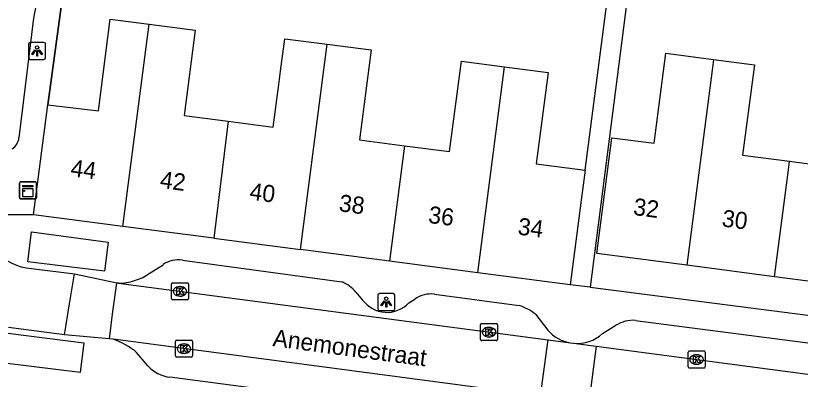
# Model space of a CAD drawing. Extents: x 161845 to 162341, y 381620 to 382158.
# Drawn here: x 161922.78 to 161968.81, y 381704.78 to 381726.09 of the extents above; entities that cross this region are included whole.
import ezdxf

# ---------------------------------------------------------------- set-up
doc = ezdxf.new("R2010")
doc.units = 0
for name, color, linetype in [('IMGEO_Kast', 7, 'Continuous'), ('IMGEO_Kolk', 7, 'Continuous'), ('IMGEO_Lichtpunt', 7, 'Continuous'), ('IMGEO_Muur', 7, 'Continuous'), ('IMGEO_Openbare_ruimte_label', 7, 'Continuous'), ('IMGEO_Pand', 7, 'Continuous'), ('IMGEO_Pand_nummerreeks', 7, 'Continuous'), ('IMGEO_Rijbaan_lokaal_open', 7, 'Continuous'), ('IMGEO_Voetpad_open', 7, 'Continuous')]:
    doc.layers.add(name, color=color, linetype=linetype)

msp = doc.modelspace()

# ---------------------------------------------------------------- linework, layer by layer
at = {"layer": 'IMGEO_Kast'}
for p, q in [((161923.001, 381715.428), (161923.001, 381716.269)), ((161923.001, 381716.269), (161923.001, 381715.428)), ((161923.076, 381716.353), (161923.917, 381716.353)), ((161923.917, 381716.353), (161923.076, 381716.353)), ((161924.001, 381716.278), (161924.001, 381715.437)), ((161924.001, 381715.437), (161924.001, 381716.278)), ((161923.926, 381715.353), (161923.085, 381715.353)), ((161923.085, 381715.353), (161923.926, 381715.353))]:
    msp.add_line(p, q, dxfattribs=at)
for points in [[(161923.196, 381716.143), (161923.796, 381716.143), (161923.796, 381716.058), (161923.196, 381716.058), (161923.196, 381716.143)], [(161923.196, 381715.968), (161923.796, 381715.968), (161923.796, 381715.479), (161923.196, 381715.479), (161923.196, 381715.968)]]:
    msp.add_lwpolyline(points, dxfattribs=at)
msp.add_circle((161923.28, 381715.817), 0.0377, dxfattribs=at)
for centre, start, end in [((161923.079, 381716.275), 92.4484, 184.2845), ((161923.079, 381716.275), 92.4484, 184.2845), ((161923.923, 381716.275), 2.4484, 94.2845), ((161923.923, 381716.275), 2.4484, 94.2845), ((161923.079, 381715.431), 182.4484, 274.2845), ((161923.079, 381715.431), 182.4484, 274.2845), ((161923.923, 381715.431), 272.4484, 4.2845), ((161923.923, 381715.431), 272.4484, 4.2845)]:
    msp.add_arc(centre, 0.0779, start, end, dxfattribs=at)
at = {"layer": 'IMGEO_Kolk'}
for p, q in [((161931.922, 381709.505), (161931.922, 381710.357)), ((161931.997, 381710.431), (161932.849, 381710.431)), ((161932.41, 381710.211), (161932.435, 381710.211)), ((161932.923, 381710.357), (161932.923, 381709.505)), ((161932.433, 381709.651), (161932.408, 381709.651)), ((161932.849, 381709.431), (161931.997, 381709.431)), ((161950.048, 381707.117), (161950.048, 381707.969)), ((161950.123, 381708.043), (161950.975, 381708.043)), ((161950.536, 381707.823), (161950.561, 381707.823)), ((161951.049, 381707.969), (161951.049, 381707.117)), ((161950.559, 381707.263), (161950.534, 381707.263)), ((161932.153, 381706.146), (161932.153, 381706.998)), ((161932.228, 381707.072), (161933.08, 381707.072)), ((161932.641, 381706.852), (161932.666, 381706.852)), ((161933.154, 381706.998), (161933.154, 381706.146)), ((161950.975, 381707.043), (161950.123, 381707.043)), ((161962.22, 381705.513), (161962.22, 381706.365)), ((161962.295, 381706.439), (161963.147, 381706.439)), ((161963.221, 381706.365), (161963.221, 381705.513)), ((161933.08, 381706.072), (161932.228, 381706.072)), ((161932.664, 381706.292), (161932.639, 381706.292)), ((161962.708, 381706.219), (161962.733, 381706.219)), ((161963.147, 381705.439), (161962.295, 381705.439)), ((161962.731, 381705.659), (161962.706, 381705.659))]:
    msp.add_line(p, q, dxfattribs=at)
for points in [[(161931.922, 381709.505), (161931.922, 381710.357)], [(161931.997, 381710.431), (161932.849, 381710.431)], [(161932.243, 381710.131), (161932.366, 381710.131), (161932.366, 381709.98), (161932.496, 381710.131), (161932.66, 381710.131), (161932.514, 381709.98), (161932.667, 381709.731), (161932.515, 381709.731), (161932.43, 381709.895), (161932.366, 381709.828), (161932.366, 381709.731), (161932.243, 381709.731), (161932.243, 381710.131)], [(161932.923, 381710.357), (161932.923, 381709.505)], [(161932.849, 381709.431), (161931.997, 381709.431)], [(161950.048, 381707.117), (161950.048, 381707.969)], [(161950.123, 381708.043), (161950.975, 381708.043)], [(161950.369, 381707.743), (161950.492, 381707.743), (161950.492, 381707.592), (161950.622, 381707.743), (161950.786, 381707.743), (161950.64, 381707.592), (161950.793, 381707.343), (161950.641, 381707.343), (161950.556, 381707.507), (161950.492, 381707.44), (161950.492, 381707.343), (161950.369, 381707.343), (161950.369, 381707.743)], [(161951.049, 381707.969), (161951.049, 381707.117)], [(161932.153, 381706.146), (161932.153, 381706.998)], [(161932.228, 381707.072), (161933.08, 381707.072)], [(161933.154, 381706.998), (161933.154, 381706.146)], [(161950.975, 381707.043), (161950.123, 381707.043)], [(161932.474, 381706.772), (161932.597, 381706.772), (161932.597, 381706.621), (161932.727, 381706.772), (161932.891, 381706.772), (161932.745, 381706.621), (161932.898, 381706.372), (161932.746, 381706.372), (161932.661, 381706.536), (161932.597, 381706.469), (161932.597, 381706.372), (161932.474, 381706.372), (161932.474, 381706.772)], [(161962.22, 381705.513), (161962.22, 381706.365)], [(161962.295, 381706.439), (161963.147, 381706.439)], [(161963.221, 381706.365), (161963.221, 381705.513)], [(161933.08, 381706.072), (161932.228, 381706.072)], [(161962.541, 381706.139), (161962.664, 381706.139), (161962.664, 381705.988), (161962.794, 381706.139), (161962.958, 381706.139), (161962.812, 381705.988), (161962.965, 381705.739), (161962.813, 381705.739), (161962.728, 381705.903), (161962.664, 381705.836), (161962.664, 381705.739), (161962.541, 381705.739), (161962.541, 381706.139)], [(161963.147, 381705.439), (161962.295, 381705.439)]]:
    msp.add_lwpolyline(points, dxfattribs=at)
for centre, start, end in [((161931.999, 381710.355), 91.552, 178.448), ((161931.999, 381710.355), 91.552, 178.448), ((161932.847, 381710.355), 1.552, 88.448), ((161932.847, 381710.355), 1.552, 88.448), ((161931.999, 381709.507), 181.552, 268.448), ((161931.999, 381709.507), 181.552, 268.448), ((161932.847, 381709.507), 271.552, 358.448), ((161932.847, 381709.507), 271.552, 358.448), ((161950.125, 381707.967), 91.552, 178.448), ((161950.125, 381707.967), 91.552, 178.448), ((161950.973, 381707.967), 1.552, 88.448), ((161950.973, 381707.967), 1.552, 88.448), ((161932.23, 381706.996), 91.552, 178.448), ((161932.23, 381706.996), 91.552, 178.448), ((161933.078, 381706.996), 1.552, 88.448), ((161933.078, 381706.996), 1.552, 88.448), ((161950.125, 381707.119), 181.552, 268.448), ((161950.125, 381707.119), 181.552, 268.448), ((161950.973, 381707.119), 271.552, 358.448), ((161950.973, 381707.119), 271.552, 358.448), ((161962.297, 381706.363), 91.552, 178.448), ((161962.297, 381706.363), 91.552, 178.448), ((161963.145, 381706.363), 1.552, 88.448), ((161963.145, 381706.363), 1.552, 88.448), ((161932.23, 381706.148), 181.552, 268.448), ((161932.23, 381706.148), 181.552, 268.448), ((161933.078, 381706.148), 271.552, 358.448), ((161933.078, 381706.148), 271.552, 358.448), ((161962.297, 381705.515), 181.552, 268.448), ((161962.297, 381705.515), 181.552, 268.448), ((161963.145, 381705.515), 271.552, 358.448), ((161963.145, 381705.515), 271.552, 358.448)]:
    msp.add_arc(centre, 0.0765, start, end, dxfattribs=at)
for centre, major_axis, ratio, start_param, end_param in [((161932.409, 381709.931), (-0.387, 0.002), 0.722429, 4.712389, 7.853982), ((161932.434, 381709.931), (-0.39, 0.002), 0.717154, 1.570796, 4.712389), ((161950.535, 381707.543), (-0.387, 0.002), 0.722429, 4.712389, 7.853982), ((161950.56, 381707.543), (-0.39, 0.002), 0.717154, 1.570796, 4.712389), ((161932.64, 381706.572), (-0.387, 0.002), 0.722429, 4.712389, 7.853982), ((161932.665, 381706.572), (-0.39, 0.002), 0.717154, 1.570796, 4.712389), ((161962.707, 381705.939), (-0.387, 0.002), 0.722429, 4.712389, 7.853982), ((161962.732, 381705.939), (-0.39, 0.002), 0.717154, 1.570796, 4.712389)]:
    msp.add_ellipse(centre, major_axis=major_axis, ratio=ratio, start_param=start_param, end_param=end_param, dxfattribs=at)
at = {"layer": 'IMGEO_Lichtpunt'}
for p, q in [((161923.541, 381724.435), (161923.541, 381723.628)), ((161923.541, 381724.435), (161923.541, 381723.628)), ((161924.443, 381724.53), (161923.635, 381724.53)), ((161924.443, 381724.53), (161923.635, 381724.53)), ((161924.537, 381723.628), (161924.537, 381724.435)), ((161924.537, 381723.628), (161924.537, 381724.435)), ((161923.635, 381723.534), (161924.443, 381723.534)), ((161923.635, 381723.534), (161924.443, 381723.534)), ((161944.022, 381709.708), (161944.022, 381708.901)), ((161944.022, 381709.708), (161944.022, 381708.901)), ((161944.924, 381709.803), (161944.116, 381709.803)), ((161944.924, 381709.803), (161944.116, 381709.803)), ((161945.018, 381708.901), (161945.018, 381709.708)), ((161945.018, 381708.901), (161945.018, 381709.708)), ((161944.116, 381708.807), (161944.924, 381708.807)), ((161944.116, 381708.807), (161944.924, 381708.807))]:
    msp.add_line(p, q, dxfattribs=at)
for points in [[(161923.915, 381724.099), (161923.954, 381724.071), (161923.766, 381723.809), (161923.728, 381723.836), (161923.915, 381724.099)], [(161924.017, 381724.051), (161924.064, 381724.051), (161924.064, 381723.729), (161924.017, 381723.729), (161924.017, 381724.051)], [(161924.127, 381724.071), (161924.165, 381724.098), (161924.352, 381723.836), (161924.313, 381723.808), (161924.127, 381724.071)], [(161944.396, 381709.372), (161944.435, 381709.344), (161944.247, 381709.082), (161944.209, 381709.109), (161944.396, 381709.372)], [(161944.498, 381709.324), (161944.545, 381709.324), (161944.545, 381709.002), (161944.498, 381709.002), (161944.498, 381709.324)], [(161944.608, 381709.344), (161944.646, 381709.371), (161944.833, 381709.109), (161944.794, 381709.081), (161944.608, 381709.344)]]:
    msp.add_lwpolyline(points, dxfattribs=at)
for centre in [(161924.04, 381724.233), (161944.521, 381709.506)]:
    msp.add_circle(centre, 0.0994, dxfattribs=at)
for centre, start, end in [((161923.635, 381724.435), 90, 180), ((161923.635, 381724.435), 90, 180), ((161924.443, 381724.435), 0, 90), ((161924.443, 381724.435), 0, 90), ((161923.635, 381723.628), 180, 270), ((161923.635, 381723.628), 180, 270), ((161924.443, 381723.628), 270, 0), ((161924.443, 381723.628), 270, 360), ((161944.116, 381709.708), 90, 180), ((161944.116, 381709.708), 90, 180), ((161944.924, 381709.708), 0, 90), ((161944.924, 381709.708), 0, 90), ((161944.116, 381708.901), 180, 270), ((161944.116, 381708.901), 180, 270), ((161944.924, 381708.901), 270, 0), ((161944.924, 381708.901), 270, 360)]:
    msp.add_arc(centre, 0.0946, start, end, dxfattribs=at)
at = {"layer": 'IMGEO_Muur'}
msp.add_lwpolyline([(161924.676, 381720.871), (161925.447, 381726.604), (161928.204, 381735.395)], dxfattribs=at)
at = {"layer": 'IMGEO_Pand'}
for points in [[(161924.676, 381720.871), (161927.632, 381720.509), (161928.32, 381725.886), (161930.605, 381725.594)], [(161929.061, 381713.745), (161930.605, 381725.594)], [(161930.605, 381725.594), (161933.317, 381725.247), (161932.659, 381720.24), (161935.255, 381719.901)], [(161935.255, 381719.901), (161937.893, 381719.556), (161938.219, 381722.055), (161938.321, 381722.84), (161938.57, 381724.745), (161941.055, 381724.421)], [(161939.487, 381712.385), (161941.055, 381724.421)], [(161941.055, 381724.421), (161943.64, 381724.083), (161942.952, 381718.812), (161945.583, 381718.469)], [(161962.142, 381711.466), (161956.87, 381712.153), (161957.517, 381717.112), (161957.755, 381718.938), (161960.23, 381718.615), (161960.918, 381723.895), (161963.716, 381723.53)], [(161945.583, 381718.469), (161948.235, 381718.123), (161948.928, 381723.435), (161951.457, 381723.105)], [(161963.716, 381723.53), (161963.634, 381722.9), (161962.142, 381711.466)], [(161963.716, 381723.53), (161966.113, 381723.218), (161965.422, 381717.92), (161968.178, 381717.561)], [(161949.883, 381711.029), (161951.457, 381723.105)], [(161951.457, 381723.105), (161954.02, 381722.771), (161953.322, 381717.417), (161956.184, 381717.043)], [(161968.178, 381717.561), (161970.769, 381717.223), (161971.448, 381722.434), (161974.011, 381722.1)], [(161923.835, 381714.426), (161924.676, 381720.871)], [(161935.255, 381719.901), (161934.405, 381713.048)], [(161945.583, 381718.469), (161944.702, 381711.705)], [(161967.295, 381710.794), (161968.113, 381717.061), (161968.178, 381717.561)], [(161956.184, 381717.043), (161955.954, 381715.281), (161955.308, 381710.322)], [(161929.061, 381713.745), (161923.835, 381714.426)], [(161934.405, 381713.048), (161929.061, 381713.745)], [(161934.405, 381713.048), (161939.487, 381712.385)], [(161944.702, 381711.705), (161939.487, 381712.385)], [(161949.883, 381711.029), (161944.702, 381711.705)], [(161967.295, 381710.794), (161962.142, 381711.466)], [(161955.308, 381710.322), (161949.883, 381711.029)], [(161972.448, 381710.122), (161967.295, 381710.794)]]:
    msp.add_lwpolyline(points, dxfattribs=at)
at = {"layer": 'IMGEO_Rijbaan_lokaal_open'}
for points in [[(161923.709, 381711.274), (161926.223, 381710.961)], [(161925.644, 381707.379), (161925.94, 381709.21), (161926.223, 381710.961)], [(161926.223, 381710.961), (161928.816, 381710.405)], [(161928.816, 381710.405), (161928.688, 381710.422), (161928.47, 381708.756), (161928.26, 381707.154)], [(161928.816, 381710.405), (161954.008, 381707.086)], [(161925.644, 381707.379), (161922.367, 381707.809)], [(161928.26, 381707.154), (161925.644, 381707.379)], [(161928.51, 381707.121), (161928.26, 381707.154)], [(161953.57, 381703.801), (161928.51, 381707.121)], [(161953.57, 381703.801), (161954.008, 381707.086)], [(161954.008, 381707.086), (161955.333, 381706.911)], [(161955.333, 381706.911), (161955.508, 381706.888)], [(161955.508, 381706.888), (161956.834, 381706.713)], [(161956.834, 381706.713), (161956.395, 381703.427)], [(161956.834, 381706.713), (161986.241, 381702.838)]]:
    msp.add_lwpolyline(points, dxfattribs=at)
msp.add_arc((161923.964, 381714.443), 3.179, 180.4515, 265.3958, dxfattribs=at)
at = {"layer": 'IMGEO_Voetpad_open'}
for points in [[(161931.251, 381750.082), (161924.196, 381727.931), (161923.837, 381725.942), (161922.974, 381718.936)], [(161928.204, 381735.395), (161925.447, 381726.604), (161924.676, 381720.871)], [(161956.184, 381717.043), (161958.051, 381731.346), (161956.49, 381731.558)], [(161960.27, 381731.076), (161959.177, 381731.202), (161956.476, 381710.172)], [(161923.835, 381714.426), (161920.785, 381714.418)], [(161927.995, 381711.108), (161923.498, 381711.664), (161923.703, 381713.417), (161928.212, 381712.811), (161927.995, 381711.108)], [(161930.61, 381710.972), (161931.432, 381711.498)], [(161932.56, 381711.759), (161941.923, 381710.484)], [(161956.476, 381710.172), (161955.308, 381710.322)], [(161956.476, 381710.172), (161987.777, 381706.147)], [(161942.739, 381709.893), (161943.135, 381709.425)], [(161947.347, 381709.769), (161952.314, 381709.102)], [(161945.84, 381709.252), (161946.194, 381709.47)], [(161953.269, 381708.588), (161953.999, 381707.665)], [(161959.136, 381708.231), (161985.254, 381704.84)], [(161957.211, 381707.457), (161957.995, 381707.945)], [(161922.319, 381707.479), (161926.777, 381706.91), (161926.573, 381705.169), (161922.127, 381705.725)], [(161930.543, 381705.562), (161929.878, 381706.358)], [(161951.583, 381702.305), (161931.829, 381704.897)]]:
    msp.add_lwpolyline(points, dxfattribs=at)
for centre, radius, start, end in [((161922.057, 381719.039), 0.923, 304.9129, 353.5986), ((161932.32, 381710.23), 1.548, 81.068, 124.988), ((161928.735, 381713.782), 3.378, 271.3703, 303.7084), ((161941.176, 381708.594), 2.033, 39.7366, 68.4344), ((161947.15, 381708.157), 1.624, 83.0238, 126.052), ((161944.559, 381710.463), 1.762, 216.0755, 316.6057), ((161951.501, 381706.447), 2.776, 50.4468, 72.9731), ((161959.012, 381706.305), 1.93, 86.3291, 121.8143), ((161955.662, 381709.05), 2.164, 219.7904, 261.2578), ((161955.734, 381709.046), 2.169, 264.0296, 312.921), ((161927.015, 381702.832), 4.542, 50.9195, 70.7794), ((161932.081, 381706.96), 2.078, 222.2704, 263.042)]:
    msp.add_arc(centre, radius, start, end, dxfattribs=at)

# ---------------------------------------------------------------- texts
at = {"layer": 'IMGEO_Openbare_ruimte_label'}
msp.add_text('Anemonestraat', height=1, rotation=352.4129, dxfattribs=at).set_placement((161937.819, 381706.729))
at = {"layer": 'IMGEO_Pand_nummerreeks'}
for s, rotation, p in [('44', 352.5707, (161925.965, 381716.69)), ('42', 352.5707, (161931.207, 381716.006)), ('40', 352.5687, (161936.459, 381715.321)), ('38', 352.5707, (161941.704, 381714.637)), ('32', 352.5703, (161958.97, 381714.42)), ('36', 352.5707, (161946.947, 381713.954)), ('30', 352.5703, (161964.169, 381713.742)), ('34', 352.5707, (161952.192, 381713.27))]:
    msp.add_text(s, height=1, rotation=rotation, dxfattribs=at).set_placement(p)

doc.saveas('drawing.dxf')
